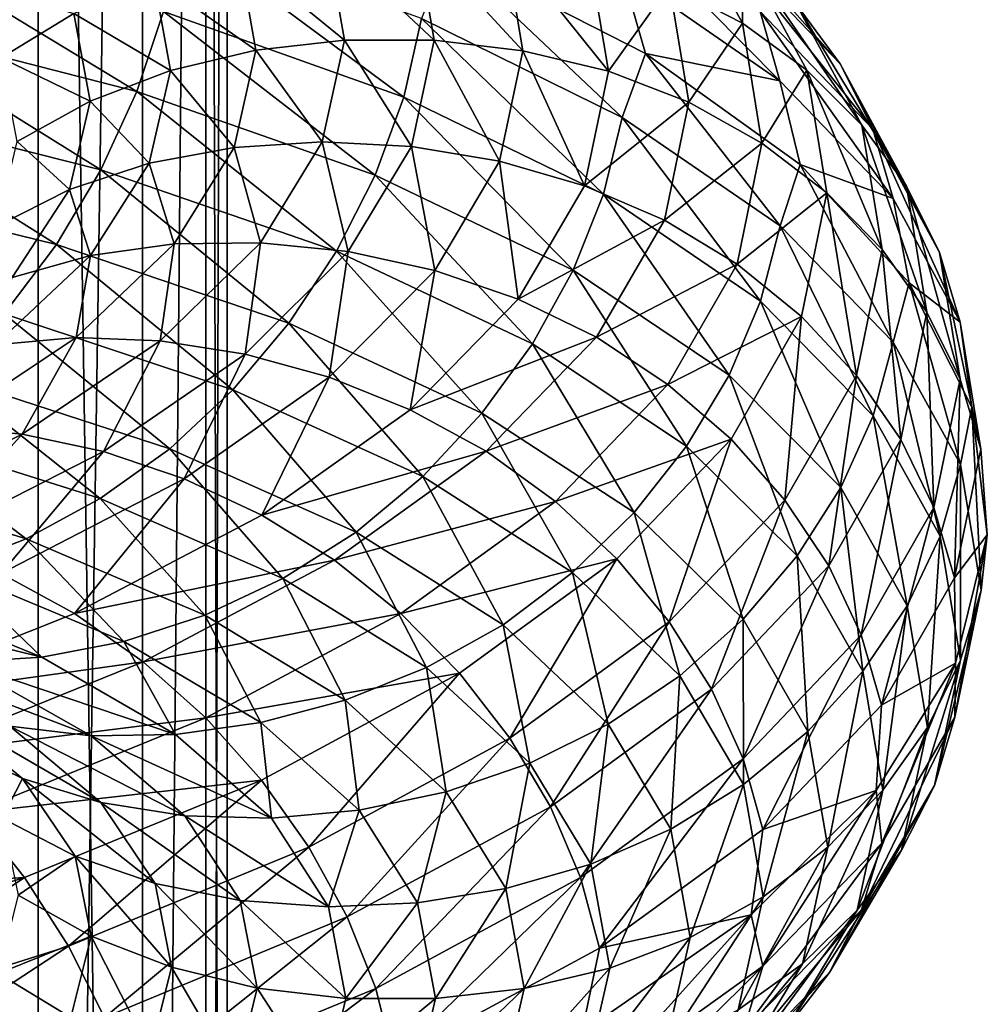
# Model space of a CAD drawing. Header units: metres. Extents: x -44 to 117, y -432 to 89.
# Tile 805 of 1056: x 14.55 to 19, y -110.46 to -105.94. Entities that reach past the tile are written whole.
import ezdxf

# ---------------------------------------------------------------- set-up
doc = ezdxf.new("R2010")
doc.units = ezdxf.units.M
doc.layers.add('solid_125568', color=7, linetype='CONTINUOUS')

msp = doc.modelspace()

# ---------------------------------------------------------------- linework, layer by layer
at = {"layer": 'solid_125568'}
for points in [[(13.965055, -93.5, 332.274872), (14.630192, -125.699997, 333.880676), (13.965017, -125.699997, 332.274811)], [(13.965068, -93.5, 345.725098), (13.965017, -125.699997, 345.725189), (14.630192, -125.699997, 344.119324)], [(13.965055, -93.5, 332.274872), (14.630218, -93.5, 333.880737), (14.630192, -125.699997, 333.880676)], [(14.630223, -93.5, 344.119232), (13.965068, -93.5, 345.725098), (14.630192, -125.699997, 344.119324)], [(15.111361, -93.5, 335.550842), (15.111382, -125.699997, 335.550934), (14.630192, -125.699997, 333.880676)], [(14.630218, -93.5, 333.880737), (15.111361, -93.5, 335.550842), (14.630192, -125.699997, 333.880676)], [(14.630223, -93.5, 344.119232), (14.630192, -125.699997, 344.119324), (15.111382, -125.699997, 342.449066)], [(15.111362, -93.5, 342.449158), (14.630223, -93.5, 344.119232), (15.111382, -125.699997, 342.449066)], [(15.111361, -93.5, 335.550842), (15.402516, -93.5, 337.264343), (15.111382, -125.699997, 335.550934)], [(15.402517, -93.5, 340.735626), (15.111362, -93.5, 342.449158), (15.111382, -125.699997, 342.449066)], [(15.402516, -93.5, 337.264343), (15.402539, -125.699997, 337.264557), (15.111382, -125.699997, 335.550934)], [(15.402517, -93.5, 340.735626), (15.111382, -125.699997, 342.449066), (15.402539, -125.699997, 340.735443)], [(15.402516, -93.5, 337.264343), (15.5, -93.5, 339), (15.402539, -125.699997, 337.264557)], [(15.402517, -93.5, 340.735626), (15.402539, -125.699997, 340.735443), (15.5, -125.699997, 339)], [(15.402517, -93.5, 340.735626), (15.5, -125.699997, 339), (15.5, -93.5, 339)], [(15.5, -93.5, 339), (15.5, -125.699997, 339), (15.402539, -125.699997, 337.264557)], [(17.609541, -105.3349, 931.814575), (17.805775, -105.60331, 932.020142), (18.319845, -106.139984, 930.130005)], [(18.117966, -105.865166, 929.944397), (17.609541, -105.3349, 931.814575), (18.319845, -106.139984, 930.130005)], [(17.228695, -105.395607, 934.069885), (17.315538, -105.713387, 934.271423), (18.041945, -106.218613, 932.413635)], [(17.951429, -105.899971, 932.221497), (17.228695, -105.395607, 934.069885), (18.041945, -106.218613, 932.413635)], [(17.534939, -105.779793, 927.615723), (17.57703, -105.4179, 929.593262), (17.869841, -105.953346, 927.740417)], [(17.869841, -105.953346, 927.740417), (17.57703, -105.4179, 929.593262), (17.868784, -105.622322, 929.763977)], [(13.930128, -105.566338, 939.75647), (13.817595, -105.942123, 939.823303), (15.085001, -106.266823, 938.266357)], [(15.207819, -105.899033, 938.188721), (13.930128, -105.566338, 939.75647), (15.085001, -106.266823, 938.266357)], [(15.283682, -105.532074, 938.073242), (15.207819, -105.899033, 938.188721), (16.312321, -106.292686, 936.508423)], [(16.393711, -105.93232, 936.386108), (15.283682, -105.532074, 938.073242), (16.312321, -106.292686, 936.508423)], [(15.553521, -105.635178, 927.319641), (15.959263, -105.568657, 927.331543), (16.039845, -106.031036, 925.646423)], [(15.959263, -105.568657, 927.331543), (16.369883, -105.549355, 927.368042), (16.452528, -106.031891, 925.643799)], [(16.039845, -106.031036, 925.646423), (15.959263, -105.568657, 927.331543), (16.452528, -106.031891, 925.643799)], [(16.369883, -105.549355, 927.368042), (16.775757, -105.577728, 927.428284), (16.860458, -106.079735, 925.665344)], [(16.452528, -106.031891, 925.643799), (16.369883, -105.549355, 927.368042), (16.860458, -106.079735, 925.665344)], [(16.775757, -105.577728, 927.428284), (17.167303, -105.65435, 927.51123), (17.253967, -106.174599, 925.710693)], [(16.860458, -106.079735, 925.665344), (16.775757, -105.577728, 927.428284), (17.253967, -106.174599, 925.710693)], [(17.805775, -105.60331, 932.020142), (17.951429, -105.899971, 932.221497), (18.469717, -106.440384, 930.316284)], [(18.319845, -106.139984, 930.130005), (17.805775, -105.60331, 932.020142), (18.469717, -106.440384, 930.316284)], [(15.162303, -105.74852, 927.332886), (15.553521, -105.635178, 927.319641), (15.632068, -106.077194, 925.673035)], [(15.632068, -106.077194, 925.673035), (15.553521, -105.635178, 927.319641), (16.039845, -106.031036, 925.646423)], [(16.514309, -105.627869, 936.074402), (16.393711, -105.93232, 936.386108), (17.316629, -106.386383, 934.603149)], [(17.424932, -106.093231, 934.272583), (16.514309, -105.627869, 936.074402), (17.316629, -106.386383, 934.603149)], [(17.315538, -105.713387, 934.271423), (16.514309, -105.627869, 936.074402), (17.424932, -106.093231, 934.272583)], [(17.253967, -106.174599, 925.710693), (17.167303, -105.65435, 927.51123), (17.534939, -105.779793, 927.615723)], [(17.868784, -105.622322, 929.763977), (18.117966, -105.865166, 929.944397), (18.419617, -106.421593, 928.038025)], [(18.166348, -106.169502, 927.882385), (17.868784, -105.622322, 929.763977), (18.419617, -106.421593, 928.038025)], [(17.869841, -105.953346, 927.740417), (17.868784, -105.622322, 929.763977), (18.166348, -106.169502, 927.882385)], [(14.46112, -106.112755, 927.436646), (14.224183, -105.740585, 928.967285), (14.79525, -105.908264, 927.371765)], [(14.79525, -105.908264, 927.371765), (15.162303, -105.74852, 927.332886), (15.23886, -106.170509, 925.723328)], [(15.23886, -106.170509, 925.723328), (15.162303, -105.74852, 927.332886), (15.632068, -106.077194, 925.673035)], [(18.041945, -106.218613, 932.413635), (17.315538, -105.713387, 934.271423), (17.424932, -106.093231, 934.272583)], [(17.253967, -106.174599, 925.710693), (17.534939, -105.779793, 927.615723), (17.623392, -106.316559, 925.779724)], [(17.623392, -106.316559, 925.779724), (17.534939, -105.779793, 927.615723), (17.869841, -105.953346, 927.740417)], [(18.117966, -105.865166, 929.944397), (18.319845, -106.139984, 930.130005), (18.624838, -106.703041, 928.203247)], [(18.419617, -106.421593, 928.038025), (18.117966, -105.865166, 929.944397), (18.624838, -106.703041, 928.203247)], [(14.46112, -106.112755, 927.436646), (14.79525, -105.908264, 927.371765), (14.869882, -106.311058, 925.796875)], [(14.869882, -106.311058, 925.796875), (14.79525, -105.908264, 927.371765), (15.23886, -106.170509, 925.723328)], [(15.207819, -105.899033, 938.188721), (15.085001, -106.266823, 938.266357), (16.180616, -106.651794, 936.597717)], [(16.312321, -106.292686, 936.508423), (15.207819, -105.899033, 938.188721), (16.180616, -106.651794, 936.597717)], [(17.951429, -105.899971, 932.221497), (18.041945, -106.218613, 932.413635), (18.562874, -106.759956, 930.498718)], [(18.469717, -106.440384, 930.316284), (17.951429, -105.899971, 932.221497), (18.562874, -106.759956, 930.498718)], [(13.817595, -105.942123, 939.823303), (13.665675, -106.311836, 939.84729), (14.919213, -106.626877, 938.305237)], [(15.085001, -106.266823, 938.266357), (13.817595, -105.942123, 939.823303), (14.919213, -106.626877, 938.305237)], [(16.393711, -105.93232, 936.386108), (16.312321, -106.292686, 936.508423), (17.23064, -106.739716, 934.732788)], [(17.316629, -106.386383, 934.603149), (16.393711, -105.93232, 936.386108), (17.23064, -106.739716, 934.732788)], [(17.623392, -106.316559, 925.779724), (17.869841, -105.953346, 927.740417), (17.959871, -106.504456, 925.871948)], [(17.959871, -106.504456, 925.871948), (17.869841, -105.953346, 927.740417), (18.166348, -106.169502, 927.882385)], [(15.632068, -106.077194, 925.673035), (16.039845, -106.031036, 925.646423), (15.937728, -106.498604, 923.964661)], [(15.937728, -106.498604, 923.964661), (16.039845, -106.031036, 925.646423), (16.347776, -106.51976, 923.923096)], [(16.039845, -106.031036, 925.646423), (16.452528, -106.031891, 925.643799), (16.347776, -106.51976, 923.923096)], [(16.347776, -106.51976, 923.923096), (16.452528, -106.031891, 925.643799), (16.753113, -106.587189, 923.905884)], [(16.452528, -106.031891, 925.643799), (16.860458, -106.079735, 925.665344), (16.753113, -106.587189, 923.905884)], [(14.533957, -106.497658, 925.89325), (14.46112, -106.112755, 927.436646), (14.869882, -106.311058, 925.796875)], [(15.23886, -106.170509, 925.723328), (15.632068, -106.077194, 925.673035), (15.532561, -106.524292, 924.029724)], [(15.532561, -106.524292, 924.029724), (15.632068, -106.077194, 925.673035), (15.937728, -106.498604, 923.964661)], [(16.753113, -106.587189, 923.905884), (16.860458, -106.079735, 925.665344), (17.144104, -106.700424, 923.913818)], [(16.860458, -106.079735, 925.665344), (17.253967, -106.174599, 925.710693), (17.144104, -106.700424, 923.913818)], [(17.424932, -106.093231, 934.272583), (17.316629, -106.386383, 934.603149), (18.043043, -106.885376, 932.743591)], [(18.135384, -106.602852, 932.396912), (17.424932, -106.093231, 934.272583), (18.043043, -106.885376, 932.743591)], [(18.041945, -106.218613, 932.413635), (17.424932, -106.093231, 934.272583), (18.135384, -106.602852, 932.396912)], [(18.319845, -106.139984, 930.130005), (18.469717, -106.440384, 930.316284), (18.777216, -107.007324, 928.374146)], [(18.624838, -106.703041, 928.203247), (18.319845, -106.139984, 930.130005), (18.777216, -107.007324, 928.374146)], [(14.869882, -106.311058, 925.796875), (15.23886, -106.170509, 925.723328), (15.141842, -106.59745, 924.116882)], [(15.141842, -106.59745, 924.116882), (15.23886, -106.170509, 925.723328), (15.532561, -106.524292, 924.029724)], [(17.144104, -106.700424, 923.913818), (17.253967, -106.174599, 925.710693), (17.623392, -106.316559, 925.779724)], [(17.959871, -106.504456, 925.871948), (18.166348, -106.169502, 927.882385), (18.257769, -106.732574, 925.984863)], [(18.166348, -106.169502, 927.882385), (18.419617, -106.421593, 928.038025), (18.512251, -106.994102, 926.115417)], [(18.257769, -106.732574, 925.984863), (18.166348, -106.169502, 927.882385), (18.512251, -106.994102, 926.115417)], [(18.562874, -106.759956, 930.498718), (18.041945, -106.218613, 932.413635), (18.135384, -106.602852, 932.396912)], [(15.085001, -106.266823, 938.266357), (14.919213, -106.626877, 938.305237), (16.002848, -107.00135, 936.652588)], [(16.180616, -106.651794, 936.597717), (15.085001, -106.266823, 938.266357), (16.002848, -107.00135, 936.652588)], [(16.312321, -106.292686, 936.508423), (16.180616, -106.651794, 936.597717), (17.091551, -107.089546, 934.834351)], [(17.23064, -106.739716, 934.732788), (16.312321, -106.292686, 936.508423), (17.091551, -107.089546, 934.834351)], [(13.665675, -106.311836, 939.84729), (13.478065, -106.666687, 939.827759), (14.714465, -106.97065, 938.30426)], [(14.919213, -106.626877, 938.305237), (13.665675, -106.311836, 939.84729), (14.714465, -106.97065, 938.30426)], [(14.533957, -106.497658, 925.89325), (14.869882, -106.311058, 925.796875), (14.775141, -106.718689, 924.225037)], [(14.775141, -106.718689, 924.225037), (14.869882, -106.311058, 925.796875), (15.141842, -106.59745, 924.116882)], [(17.144104, -106.700424, 923.913818), (17.623392, -106.316559, 925.779724), (17.511108, -106.859016, 923.94751)], [(17.511108, -106.859016, 923.94751), (17.623392, -106.316559, 925.779724), (17.959871, -106.504456, 925.871948)], [(17.316629, -106.386383, 934.603149), (17.23064, -106.739716, 934.732788), (17.953432, -107.231316, 932.880859)], [(18.043043, -106.885376, 932.743591), (17.316629, -106.386383, 934.603149), (17.953432, -107.231316, 932.880859)], [(18.419617, -106.421593, 928.038025), (18.624838, -106.703041, 928.203247), (18.718487, -107.282341, 926.260193)], [(18.512251, -106.994102, 926.115417), (18.419617, -106.421593, 928.038025), (18.718487, -107.282341, 926.260193)], [(18.469717, -106.440384, 930.316284), (18.562874, -106.759956, 930.498718), (18.87195, -107.327904, 928.546509)], [(18.777216, -107.007324, 928.374146), (18.469717, -106.440384, 930.316284), (18.87195, -107.327904, 928.546509)], [(14.441248, -106.887291, 924.352905), (14.533957, -106.497658, 925.89325), (14.775141, -106.718689, 924.225037)], [(15.532561, -106.524292, 924.029724), (15.937728, -106.498604, 923.964661), (15.653733, -106.96244, 922.303467)], [(15.653733, -106.96244, 922.303467), (15.937728, -106.498604, 923.964661), (16.056467, -107.003777, 922.22345)], [(15.937728, -106.498604, 923.964661), (16.347776, -106.51976, 923.923096), (16.056467, -107.003777, 922.22345)], [(16.056467, -107.003777, 922.22345), (16.347776, -106.51976, 923.923096), (16.454586, -107.090698, 922.168152)], [(16.347776, -106.51976, 923.923096), (16.753113, -106.587189, 923.905884), (16.454586, -107.090698, 922.168152)], [(17.511108, -106.859016, 923.94751), (17.959871, -106.504456, 925.871948), (17.845335, -107.061348, 924.007263)], [(17.845335, -107.061348, 924.007263), (17.959871, -106.504456, 925.871948), (18.257769, -106.732574, 925.984863)], [(15.141842, -106.59745, 924.116882), (15.532561, -106.524292, 924.029724), (15.2558, -106.967751, 922.406372)], [(15.2558, -106.967751, 922.406372), (15.532561, -106.524292, 924.029724), (15.653733, -106.96244, 922.303467)], [(14.775141, -106.718689, 924.225037), (15.141842, -106.59745, 924.116882), (14.872029, -107.020866, 922.530029)], [(14.872029, -107.020866, 922.530029), (15.141842, -106.59745, 924.116882), (15.2558, -106.967751, 922.406372)], [(16.454586, -107.090698, 922.168152), (16.753113, -106.587189, 923.905884), (16.838594, -107.222214, 922.139099)], [(16.753113, -106.587189, 923.905884), (17.144104, -106.700424, 923.913818), (16.838594, -107.222214, 922.139099)], [(18.135384, -106.602852, 932.396912), (18.043043, -106.885376, 932.743591), (18.563965, -107.420296, 930.826904)], [(18.636877, -107.147125, 930.468323), (18.135384, -106.602852, 932.396912), (18.563965, -107.420296, 930.826904)], [(18.562874, -106.759956, 930.498718), (18.135384, -106.602852, 932.396912), (18.636877, -107.147125, 930.468323)], [(14.919213, -106.626877, 938.305237), (14.714465, -106.97065, 938.30426), (15.783293, -107.333076, 936.67157)], [(16.002848, -107.00135, 936.652588), (14.919213, -106.626877, 938.305237), (15.783293, -107.333076, 936.67157)], [(16.180616, -106.651794, 936.597717), (16.002848, -107.00135, 936.652588), (16.903831, -107.427879, 934.906128)], [(17.091551, -107.089546, 934.834351), (16.180616, -106.651794, 936.597717), (16.903831, -107.427879, 934.906128)], [(14.714465, -106.97065, 938.30426), (13.478065, -106.666687, 939.827759), (14.474721, -107.289581, 938.262512)], [(16.838594, -107.222214, 922.139099), (17.144104, -106.700424, 923.913818), (17.511108, -106.859016, 923.94751)], [(14.441248, -106.887291, 924.352905), (14.775141, -106.718689, 924.225037), (14.51179, -107.122902, 922.672241)], [(14.51179, -107.122902, 922.672241), (14.775141, -106.718689, 924.225037), (14.872029, -107.020866, 922.530029)], [(17.23064, -106.739716, 934.732788), (17.091551, -107.089546, 934.834351), (17.808535, -107.571388, 932.995239)], [(17.953432, -107.231316, 932.880859), (17.23064, -106.739716, 934.732788), (17.808535, -107.571388, 932.995239)], [(17.845335, -107.061348, 924.007263), (18.257769, -106.732574, 925.984863), (18.14123, -107.301521, 924.091248)], [(18.14123, -107.301521, 924.091248), (18.257769, -106.732574, 925.984863), (18.394026, -107.572571, 924.196899)], [(18.257769, -106.732574, 925.984863), (18.512251, -106.994102, 926.115417), (18.394026, -107.572571, 924.196899)], [(18.624838, -106.703041, 928.203247), (18.777216, -107.007324, 928.374146), (18.871637, -107.590607, 926.415466)], [(18.718487, -107.282341, 926.260193), (18.624838, -106.703041, 928.203247), (18.871637, -107.590607, 926.415466)], [(18.87195, -107.327904, 928.546509), (18.562874, -106.759956, 930.498718), (18.636877, -107.147125, 930.468323)], [(16.838594, -107.222214, 922.139099), (17.511108, -106.859016, 923.94751), (17.198994, -107.397362, 922.137939)], [(17.198994, -107.397362, 922.137939), (17.511108, -106.859016, 923.94751), (17.845335, -107.061348, 924.007263)], [(18.043043, -106.885376, 932.743591), (17.953432, -107.231316, 932.880859), (18.471752, -107.758568, 930.971863)], [(18.563965, -107.420296, 930.826904), (18.043043, -106.885376, 932.743591), (18.471752, -107.758568, 930.971863)], [(14.714465, -106.97065, 938.30426), (14.474721, -107.289581, 938.262512), (15.526185, -107.638672, 936.653381)], [(15.783293, -107.333076, 936.67157), (14.714465, -106.97065, 938.30426), (15.526185, -107.638672, 936.653381)], [(14.805924, -107.398796, 920.819458), (15.2558, -106.967751, 922.406372), (15.192108, -107.413513, 920.679688)], [(14.872029, -107.020866, 922.530029), (15.2558, -106.967751, 922.406372), (14.805924, -107.398796, 920.819458)], [(15.192108, -107.413513, 920.679688), (15.653733, -106.96244, 922.303467), (15.582958, -107.474701, 920.562134)], [(15.2558, -106.967751, 922.406372), (15.653733, -106.96244, 922.303467), (15.192108, -107.413513, 920.679688)], [(15.653733, -106.96244, 922.303467), (16.056467, -107.003777, 922.22345), (15.582958, -107.474701, 920.562134)], [(15.582958, -107.474701, 920.562134), (16.056467, -107.003777, 922.22345), (15.969339, -107.580788, 920.469666)], [(16.002848, -107.00135, 936.652588), (15.783293, -107.333076, 936.67157), (16.671974, -107.746712, 934.94635)], [(16.056467, -107.003777, 922.22345), (16.454586, -107.090698, 922.168152), (15.969339, -107.580788, 920.469666)], [(16.903831, -107.427879, 934.906128), (16.002848, -107.00135, 936.652588), (16.671974, -107.746712, 934.94635)], [(18.394026, -107.572571, 924.196899), (18.512251, -106.994102, 926.115417), (18.598925, -107.867661, 924.321106)], [(18.512251, -106.994102, 926.115417), (18.718487, -107.282341, 926.260193), (18.598925, -107.867661, 924.321106)], [(18.777216, -107.007324, 928.374146), (18.87195, -107.327904, 928.546509), (18.966875, -107.912239, 926.577759)], [(18.871637, -107.590607, 926.415466), (18.777216, -107.007324, 928.374146), (18.966875, -107.912239, 926.577759)], [(14.433455, -107.432205, 920.978577), (14.872029, -107.020866, 922.530029), (14.805924, -107.398796, 920.819458)], [(14.51179, -107.122902, 922.672241), (14.872029, -107.020866, 922.530029), (14.433455, -107.432205, 920.978577)], [(17.198994, -107.397362, 922.137939), (17.845335, -107.061348, 924.007263), (17.527155, -107.614075, 922.16571)], [(17.527155, -107.614075, 922.16571), (17.845335, -107.061348, 924.007263), (18.14123, -107.301521, 924.091248)], [(15.969339, -107.580788, 920.469666), (16.454586, -107.090698, 922.168152), (16.34201, -107.730286, 920.404663)], [(16.454586, -107.090698, 922.168152), (16.838594, -107.222214, 922.139099), (16.34201, -107.730286, 920.404663)], [(17.091551, -107.089546, 934.834351), (16.903831, -107.427879, 934.906128), (17.612995, -107.897888, 933.084717)], [(17.808535, -107.571388, 932.995239), (17.091551, -107.089546, 934.834351), (17.612995, -107.897888, 933.084717)], [(18.636877, -107.147125, 930.468323), (18.563965, -107.420296, 930.826904), (18.873024, -107.981697, 928.872803)], [(18.92507, -107.718231, 928.500244), (18.636877, -107.147125, 930.468323), (18.873024, -107.981697, 928.872803)], [(18.87195, -107.327904, 928.546509), (18.636877, -107.147125, 930.468323), (18.92507, -107.718231, 928.500244)], [(16.34201, -107.730286, 920.404663), (16.838594, -107.222214, 922.139099), (17.198994, -107.397362, 922.137939)], [(17.953432, -107.231316, 932.880859), (17.808535, -107.571388, 932.995239), (18.322699, -108.088501, 931.099548)], [(18.471752, -107.758568, 930.971863), (17.953432, -107.231316, 932.880859), (18.322699, -108.088501, 931.099548)], [(14.474721, -107.289581, 938.262512), (14.203796, -107.575043, 938.179199), (15.235635, -107.90979, 936.596924)], [(15.526185, -107.638672, 936.653381), (14.474721, -107.289581, 938.262512), (15.235635, -107.90979, 936.596924)], [(18.598925, -107.867661, 924.321106), (18.718487, -107.282341, 926.260193), (18.751108, -108.17997, 924.460815)], [(18.718487, -107.282341, 926.260193), (18.871637, -107.590607, 926.415466), (18.751108, -108.17997, 924.460815)], [(15.783293, -107.333076, 936.67157), (15.526185, -107.638672, 936.653381), (16.400438, -108.038033, 934.953125)], [(16.671974, -107.746712, 934.94635), (15.783293, -107.333076, 936.67157), (16.400438, -108.038033, 934.953125)], [(17.527155, -107.614075, 922.16571), (18.14123, -107.301521, 924.091248), (17.817669, -107.866249, 922.221191)], [(17.817669, -107.866249, 922.221191), (18.14123, -107.301521, 924.091248), (18.065897, -108.146797, 922.302185)], [(18.14123, -107.301521, 924.091248), (18.394026, -107.572571, 924.196899), (18.065897, -108.146797, 922.302185)], [(18.966875, -107.912239, 926.577759), (18.87195, -107.327904, 928.546509), (18.92507, -107.718231, 928.500244)], [(14.187386, -107.808632, 919.285339), (14.805924, -107.398796, 920.819458), (14.557422, -107.842796, 919.109985)], [(14.433455, -107.432205, 920.978577), (14.805924, -107.398796, 920.819458), (14.187386, -107.808632, 919.285339)], [(14.805924, -107.398796, 920.819458), (15.192108, -107.413513, 920.679688), (14.557422, -107.842796, 919.109985)], [(14.557422, -107.842796, 919.109985), (15.192108, -107.413513, 920.679688), (14.931934, -107.923264, 918.956421)], [(15.192108, -107.413513, 920.679688), (15.582958, -107.474701, 920.562134), (14.931934, -107.923264, 918.956421)], [(16.34201, -107.730286, 920.404663), (17.198994, -107.397362, 922.137939), (16.691713, -107.921715, 920.369507)], [(16.691713, -107.921715, 920.369507), (17.198994, -107.397362, 922.137939), (17.527155, -107.614075, 922.16571)], [(18.563965, -107.420296, 930.826904), (18.471752, -107.758568, 930.971863), (18.779261, -108.312111, 929.025757)], [(18.873024, -107.981697, 928.872803), (18.563965, -107.420296, 930.826904), (18.779261, -108.312111, 929.025757)], [(16.903831, -107.427879, 934.906128), (16.671974, -107.746712, 934.94635), (17.371468, -108.203133, 933.146973)], [(17.612995, -107.897888, 933.084717), (16.903831, -107.427879, 934.906128), (17.371468, -108.203133, 933.146973)], [(14.931934, -107.923264, 918.956421), (15.582958, -107.474701, 920.562134), (15.302177, -108.047974, 918.828186)], [(15.582958, -107.474701, 920.562134), (15.969339, -107.580788, 920.469666), (15.302177, -108.047974, 918.828186)], [(14.203796, -107.575043, 938.179199), (13.906087, -107.819443, 938.054688), (14.916387, -108.139091, 936.502014)], [(15.235635, -107.90979, 936.596924), (14.203796, -107.575043, 938.179199), (14.916387, -108.139091, 936.502014)], [(15.302177, -108.047974, 918.828186), (15.969339, -107.580788, 920.469666), (15.659266, -108.214935, 918.728516)], [(15.969339, -107.580788, 920.469666), (16.34201, -107.730286, 920.404663), (15.659266, -108.214935, 918.728516)], [(17.808535, -107.571388, 932.995239), (17.612995, -107.897888, 933.084717), (18.121565, -108.402702, 931.207214)], [(18.322699, -108.088501, 931.099548), (17.808535, -107.571388, 932.995239), (18.121565, -108.402702, 931.207214)], [(18.065897, -108.146797, 922.302185), (18.394026, -107.572571, 924.196899), (18.267122, -108.448723, 922.406128)], [(18.394026, -107.572571, 924.196899), (18.598925, -107.867661, 924.321106), (18.267122, -108.448723, 922.406128)], [(18.751108, -108.17997, 924.460815), (18.871637, -107.590607, 926.415466), (18.845762, -108.502693, 924.613037)], [(18.871637, -107.590607, 926.415466), (18.966875, -107.912239, 926.577759), (18.845762, -108.502693, 924.613037)], [(15.526185, -107.638672, 936.653381), (15.235635, -107.90979, 936.596924), (16.093578, -108.29377, 934.92511)], [(16.400438, -108.038033, 934.953125), (15.526185, -107.638672, 936.653381), (16.093578, -108.29377, 934.92511)], [(16.691713, -107.921715, 920.369507), (17.527155, -107.614075, 922.16571), (17.010084, -108.15258, 920.36615)], [(17.010084, -108.15258, 920.36615), (17.527155, -107.614075, 922.16571), (17.817669, -107.866249, 922.221191)], [(15.659266, -108.214935, 918.728516), (16.34201, -107.730286, 920.404663), (16.691713, -107.921715, 920.369507)], [(18.92507, -107.718231, 928.500244), (18.873024, -107.981697, 928.872803), (18.967918, -108.559433, 926.902039)], [(18.996475, -108.30529, 926.51593), (18.92507, -107.718231, 928.500244), (18.967918, -108.559433, 926.902039)], [(18.966875, -107.912239, 926.577759), (18.92507, -107.718231, 928.500244), (18.996475, -108.30529, 926.51593)], [(16.671974, -107.746712, 934.94635), (16.400438, -108.038033, 934.953125), (17.088583, -108.479393, 933.179932)], [(17.371468, -108.203133, 933.146973), (16.671974, -107.746712, 934.94635), (17.088583, -108.479393, 933.179932)], [(18.471752, -107.758568, 930.971863), (18.322699, -108.088501, 931.099548), (18.62775, -108.631622, 929.16687)], [(18.779261, -108.312111, 929.025757), (18.471752, -107.758568, 930.971863), (18.62775, -108.631622, 929.16687)], [(13.906087, -107.819443, 938.054688), (13.588743, -108.019455, 937.893066), (14.576103, -108.323578, 936.372131)], [(14.187386, -107.808632, 919.285339), (14.557422, -107.842796, 919.109985), (13.756622, -108.241577, 917.610352)], [(14.916387, -108.139091, 936.502014), (13.906087, -107.819443, 938.054688), (14.576103, -108.323578, 936.372131)], [(13.756622, -108.241577, 917.610352), (14.557422, -107.842796, 919.109985), (14.110525, -108.340538, 917.422546)], [(14.557422, -107.842796, 919.109985), (14.931934, -107.923264, 918.956421), (14.110525, -108.340538, 917.422546)], [(17.010084, -108.15258, 920.36615), (17.817669, -107.866249, 922.221191), (17.291927, -108.416565, 920.393799)], [(17.291927, -108.416565, 920.393799), (17.817669, -107.866249, 922.221191), (17.532768, -108.706459, 920.450806)], [(17.817669, -107.866249, 922.221191), (18.065897, -108.146797, 922.302185), (17.532768, -108.706459, 920.450806)], [(18.267122, -108.448723, 922.406128), (18.598925, -107.867661, 924.321106), (18.416599, -108.765083, 922.530579)], [(18.598925, -107.867661, 924.321106), (18.751108, -108.17997, 924.460815), (18.416599, -108.765083, 922.530579)], [(14.110525, -108.340538, 917.422546), (14.931934, -107.923264, 918.956421), (14.460405, -108.483101, 917.260315)], [(14.931934, -107.923264, 918.956421), (15.302177, -108.047974, 918.828186), (14.460405, -108.483101, 917.260315)], [(15.235635, -107.90979, 936.596924), (14.916387, -108.139091, 936.502014), (15.756435, -108.506882, 934.861633)], [(16.093578, -108.29377, 934.92511), (15.235635, -107.90979, 936.596924), (15.756435, -108.506882, 934.861633)], [(15.659266, -108.214935, 918.728516), (16.691713, -107.921715, 920.369507), (15.994287, -108.422188, 918.660645)], [(15.994287, -108.422188, 918.660645), (16.691713, -107.921715, 920.369507), (17.010084, -108.15258, 920.36615)], [(17.612995, -107.897888, 933.084717), (17.371468, -108.203133, 933.146973), (17.873116, -108.693787, 931.292297)], [(18.121565, -108.402702, 931.207214), (17.612995, -107.897888, 933.084717), (17.873116, -108.693787, 931.292297)], [(18.845762, -108.502693, 924.613037), (18.966875, -107.912239, 926.577759), (18.996475, -108.30529, 926.51593)], [(18.873024, -107.981697, 928.872803), (18.779261, -108.312111, 929.025757), (18.873669, -108.881866, 927.062988)], [(18.967918, -108.559433, 926.902039), (18.873024, -107.981697, 928.872803), (18.873669, -108.881866, 927.062988)], [(14.576103, -108.323578, 936.372131), (13.588743, -108.019455, 937.893066), (14.223363, -108.461449, 936.211365)], [(14.460405, -108.483101, 917.260315), (15.302177, -108.047974, 918.828186), (14.797834, -108.666817, 917.127747)], [(15.302177, -108.047974, 918.828186), (15.659266, -108.214935, 918.728516), (14.797834, -108.666817, 917.127747)], [(16.400438, -108.038033, 934.953125), (16.093578, -108.29377, 934.92511), (16.768896, -108.718895, 933.181702)], [(17.088583, -108.479393, 933.179932), (16.400438, -108.038033, 934.953125), (16.768896, -108.718895, 933.181702)], [(18.322699, -108.088501, 931.099548), (18.121565, -108.402702, 931.207214), (18.423317, -108.933182, 929.293152)], [(18.62775, -108.631622, 929.16687), (18.322699, -108.088501, 931.099548), (18.423317, -108.933182, 929.293152)], [(14.916387, -108.139091, 936.502014), (14.576103, -108.323578, 936.372131), (15.397093, -108.674706, 934.765442)], [(15.756435, -108.506882, 934.861633), (14.916387, -108.139091, 936.502014), (15.397093, -108.674706, 934.765442)], [(17.532768, -108.706459, 920.450806), (18.065897, -108.146797, 922.302185), (17.728037, -109.015129, 920.535034)], [(18.065897, -108.146797, 922.302185), (18.267122, -108.448723, 922.406128), (17.728037, -109.015129, 920.535034)], [(15.994287, -108.422188, 918.660645), (17.010084, -108.15258, 920.36615), (16.299244, -108.666801, 918.62738)], [(16.299244, -108.666801, 918.62738), (17.010084, -108.15258, 920.36615), (17.291927, -108.416565, 920.393799)], [(18.416599, -108.765083, 922.530579), (18.751108, -108.17997, 924.460815), (18.509592, -109.088921, 922.672791)], [(18.751108, -108.17997, 924.460815), (18.845762, -108.502693, 924.613037), (18.509592, -109.088921, 922.672791)], [(14.797834, -108.666817, 917.127747), (15.659266, -108.214935, 918.728516), (15.994287, -108.422188, 918.660645)], [(17.371468, -108.203133, 933.146973), (17.088583, -108.479393, 933.179932), (17.582106, -108.954361, 931.352234)], [(17.873116, -108.693787, 931.292297), (17.371468, -108.203133, 933.146973), (17.582106, -108.954361, 931.352234)], [(14.576103, -108.323578, 936.372131), (14.223363, -108.461449, 936.211365), (15.024561, -108.795799, 934.639709)], [(15.397093, -108.674706, 934.765442), (14.576103, -108.323578, 936.372131), (15.024561, -108.795799, 934.639709)], [(16.093578, -108.29377, 934.92511), (15.756435, -108.506882, 934.861633), (16.417683, -108.914909, 933.151123)], [(16.768896, -108.718895, 933.181702), (16.093578, -108.29377, 934.92511), (16.417683, -108.914909, 933.151123)], [(18.779261, -108.312111, 929.025757), (18.62775, -108.631622, 929.16687), (18.721424, -109.190819, 927.217651)], [(18.873669, -108.881866, 927.062988), (18.779261, -108.312111, 929.025757), (18.721424, -109.190819, 927.217651)], [(18.845762, -108.502693, 924.613037), (18.996475, -108.30529, 926.51593), (18.849854, -108.89521, 924.545288)], [(18.996475, -108.30529, 926.51593), (18.967918, -108.559433, 926.902039), (18.846764, -109.143303, 924.935364)], [(18.849854, -108.89521, 924.545288), (18.996475, -108.30529, 926.51593), (18.846764, -109.143303, 924.935364)], [(16.299244, -108.666801, 918.62738), (17.291927, -108.416565, 920.393799), (16.569202, -108.942276, 918.628296)], [(16.569202, -108.942276, 918.628296), (17.291927, -108.416565, 920.393799), (16.799915, -109.241257, 918.66217)], [(17.291927, -108.416565, 920.393799), (17.532768, -108.706459, 920.450806), (16.799915, -109.241257, 918.66217)], [(18.121565, -108.402702, 931.207214), (17.873116, -108.693787, 931.292297), (18.170784, -109.209724, 929.401489)], [(18.423317, -108.933182, 929.293152), (18.121565, -108.402702, 931.207214), (18.170784, -109.209724, 929.401489)], [(14.223363, -108.461449, 936.211365), (13.866707, -108.550865, 936.023865), (14.647812, -108.86869, 934.487732)], [(15.024561, -108.795799, 934.639709), (14.223363, -108.461449, 936.211365), (14.647812, -108.86869, 934.487732)], [(14.797834, -108.666817, 917.127747), (15.994287, -108.422188, 918.660645), (15.114355, -108.889244, 917.02887)], [(15.114355, -108.889244, 917.02887), (15.994287, -108.422188, 918.660645), (16.299244, -108.666801, 918.62738)], [(17.728037, -109.015129, 920.535034), (18.267122, -108.448723, 922.406128), (17.873112, -109.335495, 920.644531)], [(18.267122, -108.448723, 922.406128), (18.416599, -108.765083, 922.530579), (17.873112, -109.335495, 920.644531)], [(14.460405, -108.483101, 917.260315), (14.797834, -108.666817, 917.127747), (13.768489, -109.077003, 915.618164)], [(15.756435, -108.506882, 934.861633), (15.397093, -108.674706, 934.765442), (16.04336, -109.065125, 933.090149)], [(16.417683, -108.914909, 933.151123), (15.756435, -108.506882, 934.861633), (16.04336, -109.065125, 933.090149)], [(17.088583, -108.479393, 933.179932), (16.768896, -108.718895, 933.181702), (17.253233, -109.176956, 931.384705)], [(17.582106, -108.954361, 931.352234), (17.088583, -108.479393, 933.179932), (17.253233, -109.176956, 931.384705)], [(18.509592, -109.088921, 922.672791), (18.845762, -108.502693, 924.613037), (18.849854, -108.89521, 924.545288)], [(14.647812, -108.86869, 934.487732), (13.866707, -108.550865, 936.023865), (13.514463, -108.589928, 935.814148)], [(14.647812, -108.86869, 934.487732), (13.514463, -108.589928, 935.814148), (14.275651, -108.891823, 934.313232)], [(18.967918, -108.559433, 926.902039), (18.873669, -108.881866, 927.062988), (18.753103, -109.457733, 925.104187)], [(18.846764, -109.143303, 924.935364), (18.967918, -108.559433, 926.902039), (18.753103, -109.457733, 925.104187)], [(18.62775, -108.631622, 929.16687), (18.423317, -108.933182, 929.293152), (18.51601, -109.479538, 927.362671)], [(18.721424, -109.190819, 927.217651), (18.62775, -108.631622, 929.16687), (18.51601, -109.479538, 927.362671)], [(13.768489, -109.077003, 915.618164), (14.797834, -108.666817, 917.127747), (15.114355, -108.889244, 917.02887)], [(15.397093, -108.674706, 934.765442), (15.024561, -108.795799, 934.639709), (15.655262, -109.168488, 933.001099)], [(15.114355, -108.889244, 917.02887), (16.299244, -108.666801, 918.62738), (15.402418, -109.147041, 916.967102)], [(16.04336, -109.065125, 933.090149), (15.397093, -108.674706, 934.765442), (15.655262, -109.168488, 933.001099)], [(15.402418, -109.147041, 916.967102), (16.299244, -108.666801, 918.62738), (16.569202, -108.942276, 918.628296)], [(16.768896, -108.718895, 933.181702), (16.417683, -108.914909, 933.151123), (16.891949, -109.355148, 931.388123)], [(17.253233, -109.176956, 931.384705), (16.768896, -108.718895, 933.181702), (16.891949, -109.355148, 931.388123)], [(16.799915, -109.241257, 918.66217), (17.532768, -108.706459, 920.450806), (16.987001, -109.556503, 918.727478)], [(17.532768, -108.706459, 920.450806), (17.728037, -109.015129, 920.535034), (16.987001, -109.556503, 918.727478)], [(17.873116, -108.693787, 931.292297), (17.582106, -108.954361, 931.352234), (17.874968, -109.454155, 929.488953)], [(18.170784, -109.209724, 929.401489), (17.873116, -108.693787, 931.292297), (17.874968, -109.454155, 929.488953)], [(17.873112, -109.335495, 920.644531), (18.416599, -108.765083, 922.530579), (17.963385, -109.660454, 920.777039)], [(18.416599, -108.765083, 922.530579), (18.509592, -109.088921, 922.672791), (17.963385, -109.660454, 920.777039)], [(15.024561, -108.795799, 934.639709), (14.647812, -108.86869, 934.487732), (15.262696, -109.2239, 932.886292)], [(15.655262, -109.168488, 933.001099), (15.024561, -108.795799, 934.639709), (15.262696, -109.2239, 932.886292)], [(14.874841, -109.230171, 932.748657), (13.916733, -108.863571, 934.120178), (14.500764, -109.186043, 932.591187)], [(14.874841, -109.230171, 932.748657), (14.275651, -108.891823, 934.313232), (13.916733, -108.863571, 934.120178)], [(15.262696, -109.2239, 932.886292), (14.647812, -108.86869, 934.487732), (14.275651, -108.891823, 934.313232)], [(13.768489, -109.077003, 915.618164), (15.114355, -108.889244, 917.02887), (14.062917, -109.313782, 915.490234)], [(14.062917, -109.313782, 915.490234), (15.114355, -108.889244, 917.02887), (15.402418, -109.147041, 916.967102)], [(15.262696, -109.2239, 932.886292), (14.275651, -108.891823, 934.313232), (14.874841, -109.230171, 932.748657)], [(16.417683, -108.914909, 933.151123), (16.04336, -109.065125, 933.090149), (16.506908, -109.487007, 931.363525)], [(16.891949, -109.355148, 931.388123), (16.417683, -108.914909, 933.151123), (16.506908, -109.487007, 931.363525)], [(18.485865, -109.481682, 922.595032), (18.849854, -108.89521, 924.545288), (18.51054, -109.723015, 922.993103)], [(18.509592, -109.088921, 922.672791), (18.849854, -108.89521, 924.545288), (18.485865, -109.481682, 922.595032)], [(18.849854, -108.89521, 924.545288), (18.846764, -109.143303, 924.935364), (18.51054, -109.723015, 922.993103)], [(18.873669, -108.881866, 927.062988), (18.721424, -109.190819, 927.217651), (18.601854, -109.756073, 925.2724)], [(18.753103, -109.457733, 925.104187), (18.873669, -108.881866, 927.062988), (18.601854, -109.756073, 925.2724)], [(15.402418, -109.147041, 916.967102), (16.569202, -108.942276, 918.628296), (15.657412, -109.433525, 916.942688)], [(15.657412, -109.433525, 916.942688), (16.569202, -108.942276, 918.628296), (15.875364, -109.741241, 916.954651)], [(16.569202, -108.942276, 918.628296), (16.799915, -109.241257, 918.66217), (15.875364, -109.741241, 916.954651)], [(17.582106, -108.954361, 931.352234), (17.253233, -109.176956, 931.384705), (17.540663, -109.65934, 929.552795)], [(17.874968, -109.454155, 929.488953), (17.582106, -108.954361, 931.352234), (17.540663, -109.65934, 929.552795)], [(18.423317, -108.933182, 929.293152), (18.170784, -109.209724, 929.401489), (18.262257, -109.741287, 927.494446)], [(18.51601, -109.479538, 927.362671), (18.423317, -108.933182, 929.293152), (18.262257, -109.741287, 927.494446)], [(16.987001, -109.556503, 918.727478), (17.728037, -109.015129, 920.535034), (17.126022, -109.880768, 918.822571)], [(17.728037, -109.015129, 920.535034), (17.873112, -109.335495, 920.644531), (17.126022, -109.880768, 918.822571)], [(14.558197, -109.426041, 930.876404), (14.149527, -109.090256, 932.417175), (14.228953, -109.265236, 930.720459)], [(14.919645, -109.537003, 931.015808), (14.149527, -109.090256, 932.417175), (14.558197, -109.426041, 930.876404)], [(14.919645, -109.537003, 931.015808), (14.500764, -109.186043, 932.591187), (14.149527, -109.090256, 932.417175)], [(16.04336, -109.065125, 933.090149), (15.655262, -109.168488, 933.001099), (16.107666, -109.571877, 931.312378)], [(16.506908, -109.487007, 931.363525), (16.04336, -109.065125, 933.090149), (16.107666, -109.571877, 931.312378)], [(17.963385, -109.660454, 920.777039), (18.509592, -109.088921, 922.672791), (18.485865, -109.481682, 922.595032)], [(18.846764, -109.143303, 924.935364), (18.753103, -109.457733, 925.104187), (18.418535, -110.029518, 923.169861)], [(18.51054, -109.723015, 922.993103), (18.846764, -109.143303, 924.935364), (18.418535, -110.029518, 923.169861)], [(14.062917, -109.313782, 915.490234), (15.402418, -109.147041, 916.967102), (14.330818, -109.584038, 915.401855)], [(14.330818, -109.584038, 915.401855), (15.402418, -109.147041, 916.967102), (15.657412, -109.433525, 916.942688)], [(15.304622, -109.597717, 931.136475), (14.500764, -109.186043, 932.591187), (14.919645, -109.537003, 931.015808)], [(15.304622, -109.597717, 931.136475), (14.874841, -109.230171, 932.748657), (14.500764, -109.186043, 932.591187)], [(15.655262, -109.168488, 933.001099), (15.262696, -109.2239, 932.886292), (15.703753, -109.609047, 931.236023)], [(16.107666, -109.571877, 931.312378), (15.655262, -109.168488, 933.001099), (15.703753, -109.609047, 931.236023)], [(17.253233, -109.176956, 931.384705), (16.891949, -109.355148, 931.388123), (17.173431, -109.819183, 929.590881)], [(17.540663, -109.65934, 929.552795), (17.253233, -109.176956, 931.384705), (17.173431, -109.819183, 929.590881)], [(18.721424, -109.190819, 927.217651), (18.51601, -109.479538, 927.362671), (18.397799, -110.031898, 925.436096)], [(18.601854, -109.756073, 925.2724), (18.721424, -109.190819, 927.217651), (18.397799, -110.031898, 925.436096)], [(15.703753, -109.609047, 931.236023), (15.262696, -109.2239, 932.886292), (14.874841, -109.230171, 932.748657)], [(15.703753, -109.609047, 931.236023), (14.874841, -109.230171, 932.748657), (15.304622, -109.597717, 931.136475)], [(18.170784, -109.209724, 929.401489), (17.874968, -109.454155, 929.488953), (17.964993, -109.969315, 927.60968)], [(18.262257, -109.741287, 927.494446), (18.170784, -109.209724, 929.401489), (17.964993, -109.969315, 927.60968)], [(14.558197, -109.426041, 930.876404), (14.228953, -109.265236, 930.720459), (14.465953, -109.607735, 929.182373)], [(15.875364, -109.741241, 916.954651), (16.799915, -109.241257, 918.66217), (16.052134, -110.06279, 917.002014)], [(16.799915, -109.241257, 918.66217), (16.987001, -109.556503, 918.727478), (16.052134, -110.06279, 917.002014)], [(16.891949, -109.355148, 931.388123), (16.506908, -109.487007, 931.363525), (16.782068, -109.932137, 929.603394)], [(17.173431, -109.819183, 929.590881), (16.891949, -109.355148, 931.388123), (16.782068, -109.932137, 929.603394)], [(17.126022, -109.880768, 918.822571), (17.873112, -109.335495, 920.644531), (17.212547, -110.206833, 918.94574)], [(17.873112, -109.335495, 920.644531), (17.963385, -109.660454, 920.777039), (17.212547, -110.206833, 918.94574)], [(14.330818, -109.584038, 915.401855), (15.657412, -109.433525, 916.942688), (14.567956, -109.880943, 915.353699)], [(14.800718, -109.782387, 929.30603), (14.558197, -109.426041, 930.876404), (14.465953, -109.607735, 929.182373)], [(15.168252, -109.909019, 929.410095), (14.558197, -109.426041, 930.876404), (14.800718, -109.782387, 929.30603)], [(15.168252, -109.909019, 929.410095), (14.919645, -109.537003, 931.015808), (14.558197, -109.426041, 930.876404)], [(14.567956, -109.880943, 915.353699), (15.657412, -109.433525, 916.942688), (14.770675, -110.196915, 915.345215)], [(15.657412, -109.433525, 916.942688), (15.875364, -109.741241, 916.954651), (14.770675, -110.196915, 915.345215)], [(17.874968, -109.454155, 929.488953), (17.540663, -109.65934, 929.552795), (17.629047, -110.156792, 927.705139)], [(17.964993, -109.969315, 927.60968), (17.874968, -109.454155, 929.488953), (17.629047, -110.156792, 927.705139)], [(18.753103, -109.457733, 925.104187), (18.601854, -109.756073, 925.2724), (18.270008, -110.317322, 923.351379)], [(18.418535, -110.029518, 923.169861), (18.753103, -109.457733, 925.104187), (18.270008, -110.317322, 923.351379)], [(16.506908, -109.487007, 931.363525), (16.107666, -109.571877, 931.312378), (16.376234, -109.997948, 929.590881)], [(16.782068, -109.932137, 929.603394), (16.506908, -109.487007, 931.363525), (16.376234, -109.997948, 929.590881)], [(17.90959, -110.052315, 920.691467), (18.485865, -109.481682, 922.595032), (17.96427, -110.288185, 921.095459)], [(17.963385, -109.660454, 920.777039), (18.485865, -109.481682, 922.595032), (17.90959, -110.052315, 920.691467)], [(18.485865, -109.481682, 922.595032), (18.51054, -109.723015, 922.993103), (17.96427, -110.288185, 921.095459)], [(18.51601, -109.479538, 927.362671), (18.262257, -109.741287, 927.494446), (18.145716, -110.278801, 925.591309)], [(18.397799, -110.031898, 925.436096), (18.51601, -109.479538, 927.362671), (18.145716, -110.278801, 925.591309)], [(15.559733, -109.986832, 929.493103), (14.919645, -109.537003, 931.015808), (15.168252, -109.909019, 929.410095)], [(15.559733, -109.986832, 929.493103), (15.304622, -109.597717, 931.136475), (14.919645, -109.537003, 931.015808)], [(13.095957, -109.968597, 913.947815), (14.330818, -109.584038, 915.401855), (14.567956, -109.880943, 915.353699)], [(15.965586, -110.016312, 929.553833), (15.304622, -109.597717, 931.136475), (15.559733, -109.986832, 929.493103)], [(15.965586, -110.016312, 929.553833), (15.703753, -109.609047, 931.236023), (15.304622, -109.597717, 931.136475)], [(16.107666, -109.571877, 931.312378), (15.703753, -109.609047, 931.236023), (15.965586, -110.016312, 929.553833)], [(16.376234, -109.997948, 929.590881), (16.107666, -109.571877, 931.312378), (15.965586, -110.016312, 929.553833)], [(16.052134, -110.06279, 917.002014), (16.987001, -109.556503, 918.727478), (16.183514, -110.390816, 917.083435)], [(16.987001, -109.556503, 918.727478), (17.126022, -109.880768, 918.822571), (16.183514, -110.390816, 917.083435)], [(14.800718, -109.782387, 929.30603), (14.465953, -109.607735, 929.182373), (14.538799, -109.962715, 927.631287)], [(17.540663, -109.65934, 929.552795), (17.173431, -109.819183, 929.590881), (17.260035, -110.297966, 927.778198)], [(17.212547, -110.206833, 918.94574), (17.963385, -109.660454, 920.777039), (17.90959, -110.052315, 920.691467)], [(17.629047, -110.156792, 927.705139), (17.540663, -109.65934, 929.552795), (17.260035, -110.297966, 927.778198)], [(18.51054, -109.723015, 922.993103), (18.418535, -110.029518, 923.169861), (17.874966, -110.586899, 921.279846)], [(17.96427, -110.288185, 921.095459), (18.51054, -109.723015, 922.993103), (17.874966, -110.586899, 921.279846)], [(14.770675, -110.196915, 915.345215), (15.875364, -109.741241, 916.954651), (14.935122, -110.524445, 915.375732)], [(15.875364, -109.741241, 916.954651), (16.052134, -110.06279, 917.002014), (14.935122, -110.524445, 915.375732)], [(18.262257, -109.741287, 927.494446), (17.964993, -109.969315, 927.60968), (17.850389, -110.490334, 925.734192)], [(18.145716, -110.278801, 925.591309), (18.262257, -109.741287, 927.494446), (17.850389, -110.490334, 925.734192)], [(18.601854, -109.756073, 925.2724), (18.397799, -110.031898, 925.436096), (18.069641, -110.580345, 923.533447)], [(18.270008, -110.317322, 923.351379), (18.601854, -109.756073, 925.2724), (18.069641, -110.580345, 923.533447)], [(14.875287, -110.151497, 927.722351), (14.800718, -109.782387, 929.30603), (14.538799, -109.962715, 927.631287)], [(15.244735, -110.29409, 927.79071), (14.800718, -109.782387, 929.30603), (14.875287, -110.151497, 927.722351)], [(15.244735, -110.29409, 927.79071), (15.168252, -109.909019, 929.410095), (14.800718, -109.782387, 929.30603)], [(17.173431, -109.819183, 929.590881), (16.782068, -109.932137, 929.603394), (16.866787, -110.391685, 927.828186)], [(17.260035, -110.297966, 927.778198), (17.173431, -109.819183, 929.590881), (16.866787, -110.391685, 927.828186)], [(13.095957, -109.968597, 913.947815), (14.567956, -109.880943, 915.353699), (13.312536, -110.275192, 913.877869)], [(13.312536, -110.275192, 913.877869), (14.567956, -109.880943, 915.353699), (13.497712, -110.598846, 913.850586)], [(14.567956, -109.880943, 915.353699), (14.770675, -110.196915, 915.345215), (13.497712, -110.598846, 913.850586)], [(15.638276, -110.389336, 927.835754), (15.168252, -109.909019, 929.410095), (15.244735, -110.29409, 927.79071)], [(15.638276, -110.389336, 927.835754), (15.559733, -109.986832, 929.493103), (15.168252, -109.909019, 929.410095)], [(16.183514, -110.390816, 917.083435), (17.126022, -109.880768, 918.822571), (16.265305, -110.717964, 917.197693)], [(17.126022, -109.880768, 918.822571), (17.212547, -110.206833, 918.94574), (16.265305, -110.717964, 917.197693)], [(16.782068, -109.932137, 929.603394), (16.376234, -109.997948, 929.590881), (16.458969, -110.438103, 927.854675)], [(16.866787, -110.391685, 927.828186), (16.782068, -109.932137, 929.603394), (16.458969, -110.438103, 927.854675)], [(14.875287, -110.151497, 927.722351), (14.538799, -109.962715, 927.631287), (14.446045, -110.322495, 926.083069)], [(16.046244, -110.437317, 927.857178), (15.559733, -109.986832, 929.493103), (15.638276, -110.389336, 927.835754)], [(16.046244, -110.437317, 927.857178), (15.965586, -110.016312, 929.553833), (15.559733, -109.986832, 929.493103)], [(16.376234, -109.997948, 929.590881), (15.965586, -110.016312, 929.553833), (16.046244, -110.437317, 927.857178)], [(16.458969, -110.438103, 927.854675), (16.376234, -109.997948, 929.590881), (16.046244, -110.437317, 927.857178)], [(17.964993, -109.969315, 927.60968), (17.629047, -110.156792, 927.705139), (17.516634, -110.660011, 925.861145)], [(17.850389, -110.490334, 925.734192), (17.964993, -109.969315, 927.60968), (17.516634, -110.660011, 925.861145)], [(18.418535, -110.029518, 923.169861), (18.270008, -110.317322, 923.351379), (17.730846, -110.864372, 921.474365)], [(17.874966, -110.586899, 921.279846), (18.418535, -110.029518, 923.169861), (17.730846, -110.864372, 921.474365)], [(18.397799, -110.031898, 925.436096), (18.145716, -110.278801, 925.591309), (17.822105, -110.812485, 923.71167)], [(18.069641, -110.580345, 923.533447), (18.397799, -110.031898, 925.436096), (17.822105, -110.812485, 923.71167)], [(14.935122, -110.524445, 915.375732), (16.052134, -110.06279, 917.002014), (15.057369, -110.856033, 915.444397)], [(16.052134, -110.06279, 917.002014), (16.183514, -110.390816, 917.083435), (15.057369, -110.856033, 915.444397)], [(17.130684, -110.593903, 918.863831), (17.90959, -110.052315, 920.691467), (17.21336, -110.828415, 919.262329)], [(17.212547, -110.206833, 918.94574), (17.90959, -110.052315, 920.691467), (17.130684, -110.593903, 918.863831)], [(17.90959, -110.052315, 920.691467), (17.96427, -110.288185, 921.095459), (17.21336, -110.828415, 919.262329)], [(14.780422, -110.525513, 926.141663), (14.875287, -110.151497, 927.722351), (14.446045, -110.322495, 926.083069)], [(15.147575, -110.684189, 926.174377), (14.875287, -110.151497, 927.722351), (14.780422, -110.525513, 926.141663)], [(15.147575, -110.684189, 926.174377), (15.244735, -110.29409, 927.79071), (14.875287, -110.151497, 927.722351)], [(17.629047, -110.156792, 927.705139), (17.260035, -110.297966, 927.778198), (17.150043, -110.782402, 925.969055)], [(17.516634, -110.660011, 925.861145), (17.629047, -110.156792, 927.705139), (17.150043, -110.782402, 925.969055)], [(13.497712, -110.598846, 913.850586), (14.770675, -110.196915, 915.345215), (13.647964, -110.931931, 913.865662)], [(14.770675, -110.196915, 915.345215), (14.935122, -110.524445, 915.375732), (13.647964, -110.931931, 913.865662)], [(16.265305, -110.717964, 917.197693), (17.212547, -110.206833, 918.94574), (17.130684, -110.593903, 918.863831)], [(14.780422, -110.525513, 926.141663), (14.446045, -110.322495, 926.083069), (14.188437, -110.679306, 924.553528)], [(15.538696, -110.796997, 926.18158), (15.244735, -110.29409, 927.79071), (15.147575, -110.684189, 926.174377)], [(15.538696, -110.796997, 926.18158), (15.638276, -110.389336, 927.835754), (15.244735, -110.29409, 927.79071)], [(17.260035, -110.297966, 927.778198), (16.866787, -110.391685, 927.828186), (16.759392, -110.856766, 926.056396)], [(17.150043, -110.782402, 925.969055), (17.260035, -110.297966, 927.778198), (16.759392, -110.856766, 926.056396)], [(17.96427, -110.288185, 921.095459), (17.874966, -110.586899, 921.279846), (17.127771, -111.119591, 919.454041)], [(17.21336, -110.828415, 919.262329), (17.96427, -110.288185, 921.095459), (17.127771, -111.119591, 919.454041)], [(18.145716, -110.278801, 925.591309), (17.850389, -110.490334, 925.734192), (17.532085, -111.007629, 923.881836)], [(17.822105, -110.812485, 923.71167), (18.145716, -110.278801, 925.591309), (17.532085, -111.007629, 923.881836)], [(18.270008, -110.317322, 923.351379), (18.069641, -110.580345, 923.533447), (17.53644, -111.114822, 921.674316)], [(17.730846, -110.864372, 921.474365), (18.270008, -110.317322, 923.351379), (17.53644, -111.114822, 921.674316)], [(15.057369, -110.856033, 915.444397), (16.183514, -110.390816, 917.083435), (15.133497, -111.184204, 915.550415)], [(16.183514, -110.390816, 917.083435), (16.265305, -110.717964, 917.197693), (15.133497, -111.184204, 915.550415)], [(15.944131, -110.863594, 926.163818), (15.638276, -110.389336, 927.835754), (15.538696, -110.796997, 926.18158)], [(15.944131, -110.863594, 926.163818), (16.046244, -110.437317, 927.857178), (15.638276, -110.389336, 927.835754)], [(16.866787, -110.391685, 927.828186), (16.458969, -110.438103, 927.854675), (16.354233, -110.883659, 926.121826)], [(16.759392, -110.856766, 926.056396), (16.866787, -110.391685, 927.828186), (16.354233, -110.883659, 926.121826)], [(16.458969, -110.438103, 927.854675), (16.046244, -110.437317, 927.857178), (15.944131, -110.863594, 926.163818)], [(16.354233, -110.883659, 926.121826), (16.458969, -110.438103, 927.854675), (15.944131, -110.863594, 926.163818)]]:
    msp.add_3dface(points, dxfattribs=at)

doc.saveas('drawing.dxf')
